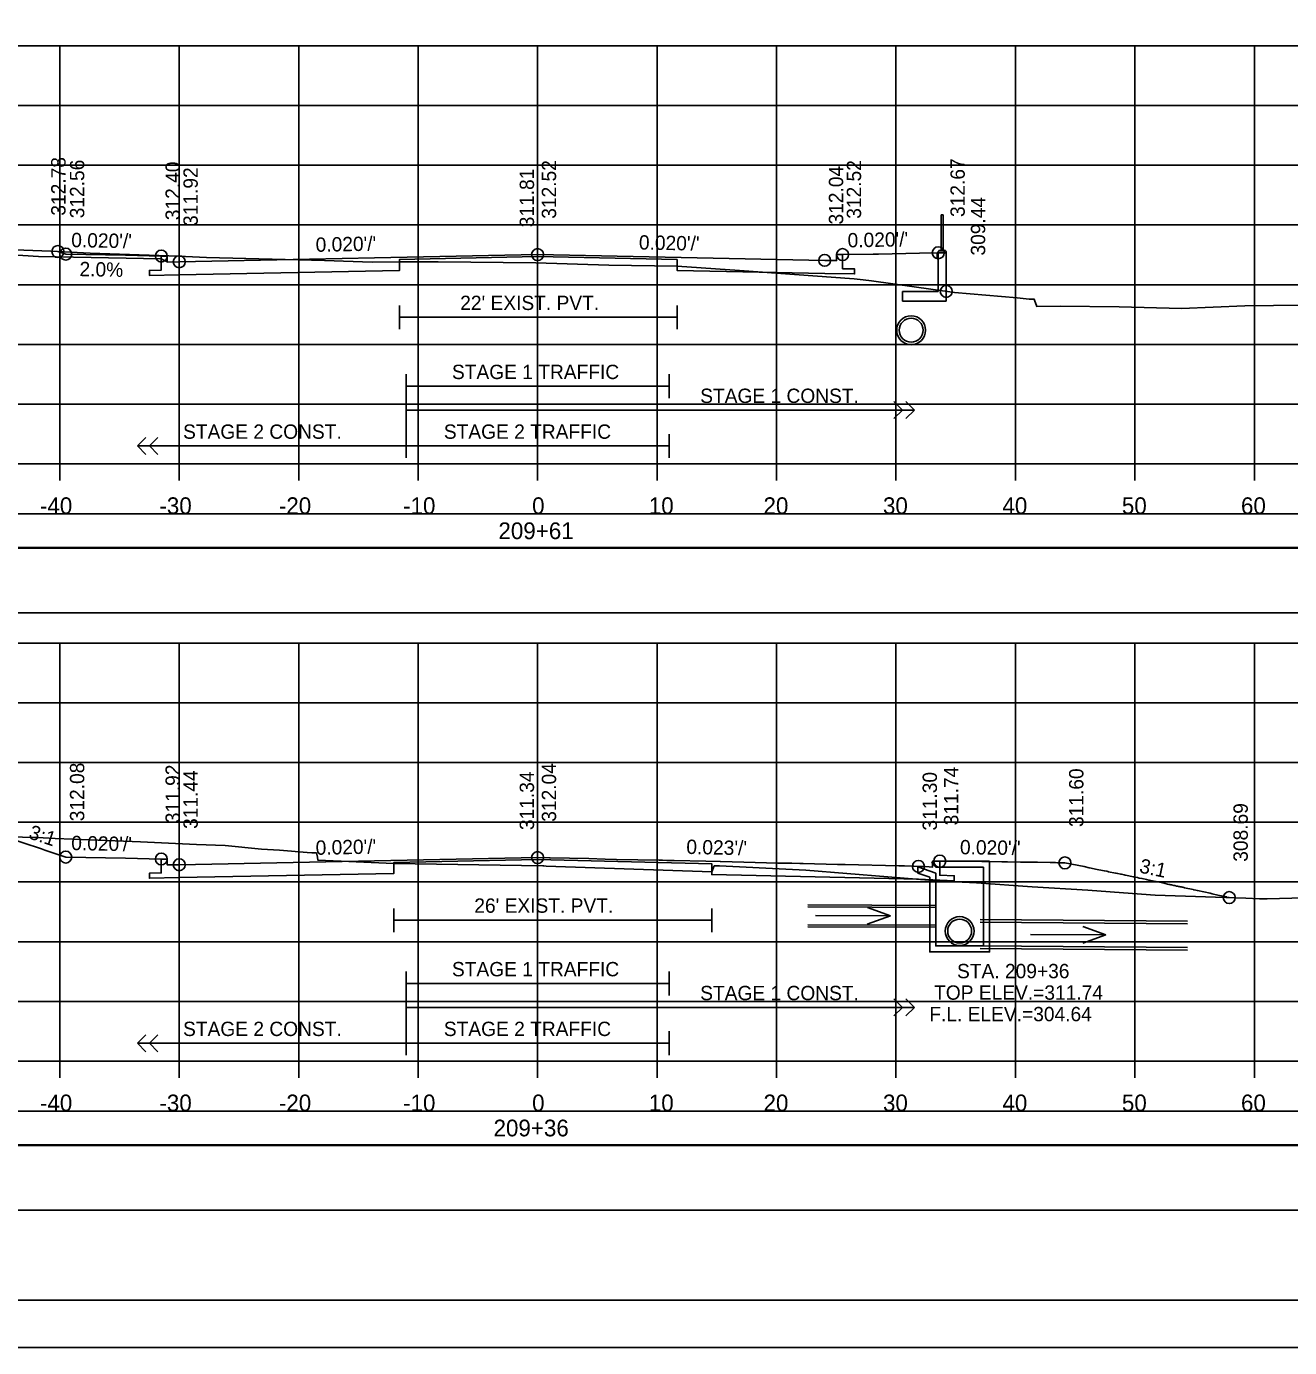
# Model space of a CAD drawing. Extents: x 1368122 to 1710785, y 373130 to 557566.
# Drawn here: x 1369979.4 to 1370085.2, y 375050.4 to 375161 of the extents above; entities that cross this region are included whole.
import ezdxf

# ---------------------------------------------------------------- set-up
doc = ezdxf.new("R2010")
doc.units = 0
for name, color, linetype in [('Default', 7, 'Continuous'), ('R_Alt Surface', 7, 'Continuous'), ('R_Axis', 7, 'Continuous'), ('R_Axis Annot', 7, 'Continuous'), ('R_Border', 7, 'Continuous'), ('R_Drive', 7, 'Continuous'), ('R_Exist Surface', 7, 'Continuous'), ('R_Fin Surface', 7, 'Continuous'), ('R_Grid', 7, 'Continuous'), ('R_No Plot', 7, 'Continuous'), ('R_Striping', 7, 'Continuous'), ('R_Water', 7, 'Continuous'), ('R_Water Annot', 7, 'Continuous'), ('R_Xsect Elev', 7, 'Continuous'), ('R_Xsect Slope', 7, 'Continuous')]:
    doc.layers.add(name, color=color, linetype=linetype)

msp = doc.modelspace()

# ---------------------------------------------------------------- linework, layer by layer
for points in [[(1369873.09, 375117.34), (1370171.39, 375117.34), (1370171.39, 375120.16), (1369873.09, 375120.16)], [(1369873.09, 375111.88), (1370171.39, 375111.88), (1370171.39, 375117.29), (1369873.09, 375117.29)], [(1369873.09, 375067.34), (1370171.39, 375067.34), (1370171.39, 375070.16), (1369873.09, 375070.16)], [(1369873.09, 375061.88), (1370171.39, 375061.88), (1370171.39, 375067.29), (1369873.09, 375067.29)]]:
    msp.add_lwpolyline(points, close=True)
at = {"layer": 'Default'}
for p, q in [((1370056.03, 375145.21), (1370056.03, 375142.21)), ((1370056.19, 375145.21), (1370056.03, 375145.21)), ((1370056.19, 375142.21), (1370056.19, 375145.21)), ((1370055.78, 375142.12), (1370055.84, 375142.19)), ((1370055.78, 375138.79), (1370055.78, 375142.12)), ((1370055.84, 375142.21), (1370056.38, 375142.21)), ((1370055.84, 375142.19), (1370055.84, 375142.21)), ((1370055.84, 375142.19), (1370056.38, 375142.19)), ((1370056.38, 375142.21), (1370056.38, 375142.19)), ((1370056.38, 375142.19), (1370056.44, 375142.12)), ((1370056.44, 375142.12), (1370056.44, 375137.96)), ((1370052.78, 375137.96), (1370052.78, 375138.79)), ((1370052.78, 375138.79), (1370055.78, 375138.79)), ((1370052.78, 375137.96), (1370056.44, 375137.96))]:
    msp.add_line(p, q, dxfattribs=at)
msp.add_lwpolyline([(1370055.69, 375141.52), (1370055.78, 375141.52), (1370055.78, 375142.02), (1370055.69, 375142.02), (1370055.69, 375141.52)], dxfattribs=at)
at = {"layer": 'R_Alt Surface'}
for points in [[(1370047.77, 375141.87), (1370047.77, 375140.69), (1370048.77, 375140.67), (1370048.77, 375140.25), (1370046.27, 375140.3), (1370033.91, 375140.55), (1370033.91, 375141.46), (1370022.24, 375141.7), (1370010.69, 375141.47), (1370010.69, 375140.55), (1369992.24, 375140.18), (1369989.74, 375140.13), (1369989.74, 375140.55), (1369990.74, 375140.57), (1369990.74, 375141.75)], [(1370010.69, 375137.62), (1370010.69, 375135.62)], [(1370033.91, 375137.62), (1370033.91, 375135.62)], [(1370010.69, 375136.62), (1370033.91, 375136.62)], [(1370055.91, 375091.09), (1370055.91, 375089.91), (1370057.12, 375089.87), (1370057.12, 375089.45), (1370054.12, 375089.57), (1370036.82, 375089.97), (1370036.82, 375090.88), (1370022.24, 375091.22), (1370010.21, 375090.98), (1370010.21, 375090.07), (1369992.24, 375089.71), (1369989.74, 375089.66), (1369989.74, 375090.08), (1369990.74, 375090.1), (1369990.74, 375091.27)], [(1370010.21, 375087.14), (1370010.21, 375085.14)], [(1370036.82, 375087.14), (1370036.82, 375085.14)], [(1370010.21, 375086.14), (1370036.82, 375086.14)]]:
    msp.add_lwpolyline(points, dxfattribs=at)
at = {"layer": 'R_Axis'}
for p, q in [((1369872.24, 375124.35), (1370172.24, 375124.35)), ((1369982.24, 375122.95), (1369982.24, 375124.35)), ((1369992.24, 375122.95), (1369992.24, 375124.35)), ((1370002.24, 375122.95), (1370002.24, 375124.35)), ((1370012.24, 375122.95), (1370012.24, 375124.35)), ((1370022.24, 375122.95), (1370022.24, 375124.35)), ((1370032.24, 375122.95), (1370032.24, 375124.35)), ((1370042.24, 375122.95), (1370042.24, 375124.35)), ((1370052.24, 375122.95), (1370052.24, 375124.35)), ((1370062.24, 375122.95), (1370062.24, 375124.35)), ((1370072.24, 375122.95), (1370072.24, 375124.35)), ((1370082.24, 375122.95), (1370082.24, 375124.35)), ((1369872.24, 375074.35), (1370172.24, 375074.35)), ((1369982.24, 375072.95), (1369982.24, 375074.35)), ((1369992.24, 375072.95), (1369992.24, 375074.35)), ((1370002.24, 375072.95), (1370002.24, 375074.35)), ((1370012.24, 375072.95), (1370012.24, 375074.35)), ((1370022.24, 375072.95), (1370022.24, 375074.35)), ((1370032.24, 375072.95), (1370032.24, 375074.35)), ((1370042.24, 375072.95), (1370042.24, 375074.35)), ((1370052.24, 375072.95), (1370052.24, 375074.35)), ((1370062.24, 375072.95), (1370062.24, 375074.35)), ((1370072.24, 375072.95), (1370072.24, 375074.35)), ((1370082.24, 375072.95), (1370082.24, 375074.35))]:
    msp.add_line(p, q, dxfattribs=at)
at = {"layer": 'R_Border'}
msp.add_line((1370180.42, 375054.35), (1369864.24, 375054.35), dxfattribs=at)
at = {"layer": 'R_Drive'}
for p, q in [((1369965.24, 375142.71), (1369980.46, 375141.72)), ((1369990.74, 375141.51), (1369980.46, 375141.72)), ((1369991.24, 375141.26), (1369990.74, 375141.51))]:
    msp.add_line(p, q, dxfattribs=at)
at = {"layer": 'R_Exist Surface'}
for points in [[(1369972.46, 375142.48), (1369981.48, 375142.16), (1369984.79, 375141.99), (1369992.17, 375141.73), (1369994.51, 375141.62), (1370004.41, 375141.38), (1370008.4, 375141.23), (1370010.69, 375141.27), (1370013.91, 375141.26), (1370022.09, 375141.17), (1370028.2, 375140.99), (1370033.91, 375140.89), (1370039.13, 375140.53), (1370048.73, 375139.83), (1370049.49, 375139.77), (1370050.19, 375139.67), (1370057.13, 375138.7), (1370062.38, 375138.24), (1370063.38, 375138.13), (1370063.44, 375138.13), (1370063.81, 375138.13), (1370063.83, 375138.06), (1370064.02, 375137.53), (1370065.98, 375137.54), (1370070.92, 375137.49), (1370076.14, 375137.35), (1370081.45, 375137.57), (1370093.39, 375137.71)], [(1369974.16, 375093.21), (1369980.35, 375093.07), (1369981.85, 375092.99), (1369983.32, 375092.93), (1369988.99, 375092.72), (1369993.69, 375092.49), (1369996.08, 375092.39), (1369999.12, 375092.1), (1370000.64, 375092), (1370002.94, 375091.81), (1370003.35, 375091.79), (1370003.72, 375091.78), (1370003.8, 375091.42), (1370003.85, 375091.17), (1370006.44, 375091.05), (1370009.56, 375090.91), (1370010.21, 375090.9), (1370022.67, 375090.69), (1370022.75, 375090.69), (1370022.95, 375090.68), (1370036.82, 375090.2), (1370036.82, 375090.2), (1370037.03, 375090.69), (1370037.45, 375090.69), (1370037.47, 375090.69), (1370043.57, 375090.38), (1370044.69, 375090.33), (1370055, 375089.49), (1370056.58, 375089.39), (1370058.97, 375089.28), (1370063.65, 375088.95), (1370068.29, 375088.65), (1370072.05, 375088.39), (1370073.94, 375088.23), (1370081.52, 375088), (1370082.68, 375087.94), (1370083.32, 375087.94), (1370092.65, 375088.18)]]:
    msp.add_lwpolyline(points, dxfattribs=at)
at = {"layer": 'R_Fin Surface'}
for points in [[(1369982.08, 375142.13), (1369982.74, 375141.91), (1369987.74, 375141.81), (1369990.74, 375141.75), (1369991.24, 375141.75), (1369991.24, 375141.25), (1369992.24, 375141.27), (1370022.24, 375141.87), (1370046.27, 375141.39), (1370047.23, 375141.37), (1370047.27, 375141.37), (1370047.27, 375141.38), (1370047.27, 375141.87), (1370047.74, 375141.87), (1370047.77, 375141.87), (1370050.32, 375141.92), (1370050.77, 375141.92), (1370054.22, 375141.99), (1370055.78, 375142.02), (1370056.16, 375142.02), (1370056.45, 375142.02), (1370056.45, 375140.56), (1370056.45, 375138.79)], [(1369977.64, 375093.13), (1369980.71, 375092.11), (1369980.98, 375092.02), (1369982.74, 375091.43), (1369987.74, 375091.33), (1369990.74, 375091.27), (1369991.24, 375091.27), (1369991.24, 375090.77), (1369992.24, 375090.79), (1370022.24, 375091.39), (1370023.23, 375091.37), (1370023.29, 375091.37), (1370026.53, 375091.3), (1370027.89, 375091.27), (1370028.85, 375091.24), (1370032.41, 375091.17), (1370032.69, 375091.16), (1370033.07, 375091.15), (1370033.67, 375091.14), (1370036.32, 375091.08), (1370037.52, 375091.05), (1370037.56, 375091.05), (1370039.49, 375091), (1370042.36, 375090.93), (1370043.52, 375090.91), (1370044.18, 375090.89), (1370044.19, 375090.89), (1370044.35, 375090.89), (1370044.48, 375090.89), (1370047.34, 375090.82), (1370047.99, 375090.8), (1370052.49, 375090.7), (1370052.94, 375090.69), (1370053.63, 375090.67), (1370053.65, 375090.67), (1370053.74, 375090.67), (1370054.12, 375090.65), (1370054.46, 375090.64), (1370054.6, 375090.63), (1370055.02, 375090.62), (1370055.31, 375090.6), (1370055.31, 375090.9), (1370055.31, 375091.1), (1370055.57, 375091.1), (1370055.91, 375091.09), (1370056.17, 375091.09), (1370056.29, 375091.09), (1370056.39, 375091.09), (1370057.11, 375091.08), (1370058.1, 375091.08), (1370059.43, 375091.06), (1370059.48, 375091.06), (1370059.57, 375091.06), (1370061.11, 375091.04), (1370061.58, 375091.04), (1370062.67, 375091.02), (1370063.57, 375091), (1370064.08, 375091), (1370065.16, 375090.97), (1370065.16, 375090.97), (1370065.2, 375090.97), (1370065.22, 375090.97), (1370065.37, 375090.97), (1370065.38, 375090.97), (1370065.58, 375090.97), (1370065.75, 375090.96), (1370066.38, 375090.95), (1370067.98, 375090.63), (1370068.4, 375090.54), (1370068.45, 375090.53), (1370068.82, 375090.46), (1370068.95, 375090.43), (1370069.66, 375090.29), (1370069.68, 375090.29), (1370069.89, 375090.24), (1370069.97, 375090.22), (1370070.04, 375090.21), (1370070.61, 375090.09), (1370070.65, 375090.09), (1370070.81, 375090.05), (1370071.06, 375090), (1370071.12, 375089.99), (1370071.34, 375089.94), (1370071.43, 375089.92), (1370071.59, 375089.89), (1370071.98, 375089.81), (1370072.09, 375089.79), (1370072.16, 375089.77), (1370072.46, 375089.71), (1370072.46, 375089.71), (1370072.59, 375089.68), (1370072.84, 375089.63), (1370072.84, 375089.63), (1370073.21, 375089.55), (1370073.42, 375089.51), (1370073.46, 375089.5), (1370073.72, 375089.44), (1370073.98, 375089.39), (1370074.03, 375089.38), (1370074.3, 375089.32), (1370074.55, 375089.27), (1370074.65, 375089.25), (1370074.78, 375089.22), (1370074.98, 375089.17), (1370075.08, 375089.15), (1370075.2, 375089.13), (1370075.22, 375089.12), (1370075.3, 375089.11), (1370075.49, 375089.06), (1370075.59, 375089.04), (1370075.73, 375089.01), (1370075.8, 375089), (1370075.81, 375088.99), (1370075.9, 375088.98), (1370075.97, 375088.96), (1370076, 375088.95), (1370076.01, 375088.95), (1370076.09, 375088.93), (1370076.1, 375088.93), (1370076.21, 375088.91), (1370076.25, 375088.9), (1370076.25, 375088.9), (1370076.33, 375088.88), (1370076.34, 375088.88), (1370076.38, 375088.87), (1370077.13, 375088.71), (1370077.15, 375088.7), (1370077.15, 375088.7), (1370077.18, 375088.7), (1370077.19, 375088.7), (1370077.2, 375088.69), (1370077.2, 375088.69), (1370077.47, 375088.63), (1370078.53, 375088.4), (1370078.72, 375088.36), (1370079.18, 375088.25), (1370079.93, 375088.09), (1370079.94, 375088.08), (1370080.14, 375088.04)]]:
    msp.add_lwpolyline(points, dxfattribs=at)
at = {"layer": 'R_Grid'}
for p, q in [((1369872.24, 375159.35), (1370172.24, 375159.35)), ((1369982.24, 375124.35), (1369982.24, 375159.35)), ((1369992.24, 375124.35), (1369992.24, 375159.35)), ((1370002.24, 375124.35), (1370002.24, 375159.35)), ((1370012.24, 375124.35), (1370012.24, 375159.35)), ((1370022.24, 375124.35), (1370022.24, 375159.35)), ((1370032.24, 375124.35), (1370032.24, 375159.35)), ((1370042.24, 375124.35), (1370042.24, 375159.35)), ((1370052.24, 375124.35), (1370052.24, 375159.35)), ((1370062.24, 375124.35), (1370062.24, 375159.35)), ((1370072.24, 375124.35), (1370072.24, 375159.35)), ((1370082.24, 375124.35), (1370082.24, 375159.35)), ((1369872.24, 375154.35), (1370172.24, 375154.35)), ((1369872.24, 375149.35), (1370172.24, 375149.35)), ((1369872.24, 375144.35), (1370172.24, 375144.35)), ((1369872.24, 375139.35), (1370172.24, 375139.35)), ((1369872.24, 375134.35), (1370172.24, 375134.35)), ((1369872.24, 375129.35), (1370172.24, 375129.35)), ((1369872.24, 375124.35), (1370172.24, 375124.35)), ((1369872.24, 375109.35), (1370172.24, 375109.35)), ((1369982.24, 375074.35), (1369982.24, 375109.35)), ((1369992.24, 375074.35), (1369992.24, 375109.35)), ((1370002.24, 375074.35), (1370002.24, 375109.35)), ((1370012.24, 375074.35), (1370012.24, 375109.35)), ((1370022.24, 375074.35), (1370022.24, 375109.35)), ((1370032.24, 375074.35), (1370032.24, 375109.35)), ((1370042.24, 375074.35), (1370042.24, 375109.35)), ((1370052.24, 375074.35), (1370052.24, 375109.35)), ((1370062.24, 375074.35), (1370062.24, 375109.35)), ((1370072.24, 375074.35), (1370072.24, 375109.35)), ((1370082.24, 375074.35), (1370082.24, 375109.35)), ((1369872.24, 375104.35), (1370172.24, 375104.35)), ((1369872.24, 375099.35), (1370172.24, 375099.35)), ((1369872.24, 375094.35), (1370172.24, 375094.35)), ((1369872.24, 375089.35), (1370172.24, 375089.35)), ((1369872.24, 375084.35), (1370172.24, 375084.35)), ((1369872.24, 375079.35), (1370172.24, 375079.35)), ((1369872.24, 375074.35), (1370172.24, 375074.35))]:
    msp.add_line(p, q, dxfattribs=at)
at = {"layer": 'R_No Plot'}
for p, q in [((1370044.86, 375087.43), (1370055.57, 375087.39)), ((1370044.86, 375085.6), (1370055.57, 375085.56)), ((1370059.29, 375086.2), (1370076.64, 375086.06)), ((1370059.29, 375083.78), (1370076.64, 375083.64)), ((1369851.84, 375050.37), (1370185.17, 375050.37))]:
    msp.add_line(p, q, dxfattribs=at)
for points in [[(1369851.83, 375263.71), (1370185.17, 375263.71), (1370185.17, 375050.37), (1369851.83, 375050.37)], [(1370098.16, 375259.81), (1370117.78, 375259.81), (1370117.78, 375249.93), (1370133.89, 375249.93), (1370157.09, 375249.93), (1370157.21, 375221.77), (1370180.42, 375221.77), (1370180.42, 375054.35), (1369864.24, 375054.35), (1369864.24, 375259.81)]]:
    msp.add_lwpolyline(points, close=True, dxfattribs=at)
for centre, radius in [((1369982.08, 375142.13), 0.5), ((1369982.74, 375141.91), 0.5), ((1369990.74, 375141.75), 0.5), ((1369992.24, 375141.27), 0.5), ((1370022.24, 375141.87), 0.5), ((1370046.27, 375141.39), 0.5), ((1370047.77, 375141.87), 0.5), ((1370055.78, 375142.02), 0.5), ((1370056.45, 375138.79), 0.5), ((1370053.51, 375135.54), 1.21), ((1369982.74, 375091.43), 0.5), ((1369990.74, 375091.27), 0.5), ((1369992.24, 375090.79), 0.5), ((1370022.24, 375091.39), 0.5), ((1370054.12, 375090.65), 0.5), ((1370055.91, 375091.09), 0.5), ((1370066.38, 375090.95), 0.5), ((1370080.14, 375088.04), 0.5), ((1370057.57, 375085.24), 1.21)]:
    msp.add_circle(centre, radius, dxfattribs=at)
at = {"layer": 'R_Striping'}
for p, q in [((1370052.78, 375128.85), (1370052.07, 375129.56)), ((1370052.07, 375128.14), (1370052.78, 375128.85)), ((1370053.78, 375128.85), (1370053.07, 375129.56)), ((1370053.07, 375128.14), (1370053.78, 375128.85)), ((1369988.74, 375125.85), (1369989.45, 375126.56)), ((1369989.74, 375125.85), (1369990.45, 375126.56)), ((1369988.74, 375125.85), (1370011.24, 375125.85)), ((1369989.45, 375125.14), (1369988.74, 375125.85)), ((1369990.45, 375125.14), (1369989.74, 375125.85)), ((1370052.78, 375078.85), (1370052.07, 375079.56)), ((1370052.07, 375078.14), (1370052.78, 375078.85)), ((1370053.78, 375078.85), (1370053.07, 375079.56)), ((1370053.07, 375078.14), (1370053.78, 375078.85)), ((1369988.74, 375075.85), (1369989.45, 375076.56)), ((1369989.74, 375075.85), (1369990.45, 375076.56)), ((1369988.74, 375075.85), (1370011.24, 375075.85)), ((1369989.45, 375075.14), (1369988.74, 375075.85)), ((1369990.45, 375075.14), (1369989.74, 375075.85))]:
    msp.add_line(p, q, dxfattribs=at)
for points in [[(1370011.24, 375131.85), (1370011.24, 375124.85)], [(1370011.24, 375131.85), (1370011.24, 375129.85)], [(1370033.24, 375131.85), (1370033.24, 375129.85)], [(1370033.24, 375130.85), (1370011.24, 375130.85)], [(1370011.24, 375128.85), (1370053.78, 375128.85)], [(1370033.24, 375126.85), (1370033.24, 375124.85)], [(1370033.24, 375125.85), (1370011.24, 375125.85)], [(1370011.24, 375081.85), (1370011.24, 375074.85)], [(1370011.24, 375081.85), (1370011.24, 375079.85)], [(1370033.24, 375081.85), (1370033.24, 375079.85)], [(1370033.24, 375080.85), (1370011.24, 375080.85)], [(1370011.24, 375078.85), (1370053.78, 375078.85)], [(1370033.24, 375076.85), (1370033.24, 375074.85)], [(1370033.24, 375075.85), (1370011.24, 375075.85)]]:
    msp.add_lwpolyline(points, dxfattribs=at)
at = {"layer": 'R_Water'}
for p, q in [((1370055.24, 375090.93), (1370055.32, 375091.09)), ((1370055.24, 375090.93), (1370055.57, 375090.59)), ((1370060.07, 375091.09), (1370055.32, 375091.09)), ((1370060.07, 375089.59), (1370060.07, 375091.09)), ((1370054.07, 375090.61), (1370055.57, 375090.09)), ((1370054.07, 375090.08), (1370055.07, 375089.74)), ((1370059.57, 375090.59), (1370055.57, 375090.59)), ((1370055.57, 375089.59), (1370055.57, 375090.09)), ((1370059.57, 375089.59), (1370059.57, 375090.59)), ((1370055.07, 375089.59), (1370055.07, 375089.74)), ((1370044.86, 375087.27), (1370055.57, 375087.22)), ((1370044.86, 375085.77), (1370055.57, 375085.72)), ((1370059.29, 375085.99), (1370076.64, 375085.85)), ((1370059.29, 375083.99), (1370076.64, 375083.85))]:
    msp.add_line(p, q, dxfattribs=at)
for points in [[(1370054.07, 375090.08), (1370054.07, 375090.61)], [(1370060.07, 375089.59), (1370060.07, 375083.49), (1370057.57, 375083.49), (1370055.07, 375083.49), (1370055.07, 375089.59)], [(1370059.57, 375089.59), (1370059.57, 375083.99), (1370057.57, 375083.99), (1370055.57, 375083.99), (1370055.57, 375089.59)]]:
    msp.add_lwpolyline(points, dxfattribs=at)
for centre in [(1370053.51, 375135.54), (1370057.57, 375085.24)]:
    msp.add_circle(centre, 1, dxfattribs=at)
at = {"layer": 'R_Water Annot'}
for p, q in [((1370045.49, 375086.53), (1370051.77, 375086.5)), ((1370051.77, 375086.5), (1370049.84, 375085.81)), ((1370051.77, 375086.5), (1370049.85, 375087.21)), ((1370069.8, 375084.91), (1370067.88, 375085.62)), ((1370063.51, 375084.96), (1370069.8, 375084.91)), ((1370069.8, 375084.91), (1370067.87, 375084.22))]:
    msp.add_line(p, q, dxfattribs=at)
at = {"layer": 'R_Xsect Elev'}
for p, q in [((1370022.24, 375141.16), (1370022.24, 375151.16)), ((1370022.24, 375090.69), (1370022.24, 375100.69))]:
    msp.add_line(p, q, dxfattribs=at)

# ---------------------------------------------------------------- texts
at = {"layer": 'R_Axis Annot'}
for s, p in [('-40', (1369980.58, 375120.15)), ('-30', (1369990.58, 375120.15)), ('-20', (1370000.58, 375120.15)), ('-10', (1370010.98, 375120.15)), ('0', (1370021.78, 375120.15)), ('10', (1370031.55, 375120.15)), ('20', (1370041.15, 375120.15)), ('30', (1370051.15, 375120.15)), ('40', (1370061.15, 375120.15)), ('50', (1370071.15, 375120.15)), ('60', (1370081.12, 375120.15)), ('209+61', (1370018.96, 375118.05)), ('-40', (1369980.58, 375070.15)), ('-30', (1369990.58, 375070.15)), ('-20', (1370000.58, 375070.15)), ('-10', (1370010.98, 375070.15)), ('0', (1370021.78, 375070.15)), ('10', (1370031.55, 375070.15)), ('20', (1370041.15, 375070.15)), ('30', (1370051.15, 375070.15)), ('40', (1370061.15, 375070.15)), ('50', (1370071.15, 375070.15)), ('60', (1370081.12, 375070.15)), ('209+36', (1370018.55, 375068.05))]:
    msp.add_text(s, height=1.4, dxfattribs=at).set_placement(p)
at = {"layer": 'R_Striping'}
for s, p in [('STAGE 1 TRAFFIC', (1370015.07, 375131.45)), ('STAGE 1 CONST.', (1370035.85, 375129.45)), ('STAGE 2 CONST.', (1369992.56, 375126.45)), ('STAGE 2 TRAFFIC', (1370014.39, 375126.45)), ('STAGE 1 TRAFFIC', (1370015.07, 375081.45)), ('STAGE 1 CONST.', (1370035.85, 375079.45)), ('STAGE 2 CONST.', (1369992.56, 375076.45)), ('STAGE 2 TRAFFIC', (1370014.39, 375076.45))]:
    msp.add_text(s, height=1.2, dxfattribs=at).set_placement(p)
at = {"layer": 'R_Water'}
for s, p in [("22' EXIST. PVT.", (1370015.76, 375137.23)), ("26' EXIST. PVT.", (1370016.94, 375086.77))]:
    msp.add_text(s, height=1.2, dxfattribs=at).set_placement(p)
at = {"layer": 'R_Water Annot'}
for s, p in [('STA. 209+36', (1370057.35, 375081.29)), ('TOP ELEV.=311.74', (1370055.43, 375079.49)), ('F.L. ELEV.=304.64', (1370055.03, 375077.69))]:
    msp.add_text(s, height=1.2, dxfattribs=at).set_placement(p)
at = {"layer": 'R_Xsect Elev'}
for s, rotation, p in [('312.78', 90, (1369982.72, 375145.13)), ('312.56', 90, (1369984.29, 375144.91)), ('312.40', 90, (1369992.29, 375144.75)), ('312.52', 90, (1370023.79, 375144.87)), ('312.52', 90, (1370049.32, 375144.87)), ('312.67', 90, (1370058, 375145.02)), ('311.92', 90, (1369993.79, 375144.27)), ('311.81', 90, (1370021.94, 375144.16)), ('312.04', 90, (1370047.82, 375144.39)), ('309.44', 90, (1370059.71, 375141.79)), ('2.0%', 358.8542, (1369983.88, 375140.07)), ('312.08', 90, (1369984.29, 375094.43)), ('311.92', 90, (1369992.29, 375094.27)), ('311.44', 90, (1369993.79, 375093.79)), ('312.04', 90, (1370023.79, 375094.39)), ('311.74', 90, (1370057.46, 375094.09)), ('311.60', 90, (1370067.93, 375093.95)), ('311.34', 90, (1370021.94, 375093.69)), ('311.30', 90, (1370055.67, 375093.65)), ('308.69', 90, (1370081.69, 375091.04))]:
    msp.add_text(s, height=1.2, rotation=rotation, dxfattribs=at).set_placement(p)
at = {"layer": 'R_Xsect Slope'}
for s, rotation, p in [("0.020'/'", 358.8542, (1369983.19, 375142.5)), ("0.020'/'", 1.1458, (1370003.67, 375142.1)), ("0.020'/'", 358.8532, (1370030.71, 375142.3)), ("0.020'/'", 1.1046, (1370048.2, 375142.47)), ('3:1', 341.5668, (1369979.56, 375093.02)), ("0.020'/'", 358.8542, (1369983.19, 375092.02)), ("0.020'/'", 1.1458, (1370003.67, 375091.62)), ("0.023'/'", 358.6668, (1370034.68, 375091.7)), ("0.020'/'", 359.2117, (1370057.59, 375091.67)), ('3:1', 348.0672, (1370072.55, 375090.15))]:
    msp.add_text(s, height=1.2, rotation=rotation, dxfattribs=at).set_placement(p)

doc.saveas('drawing.dxf')
